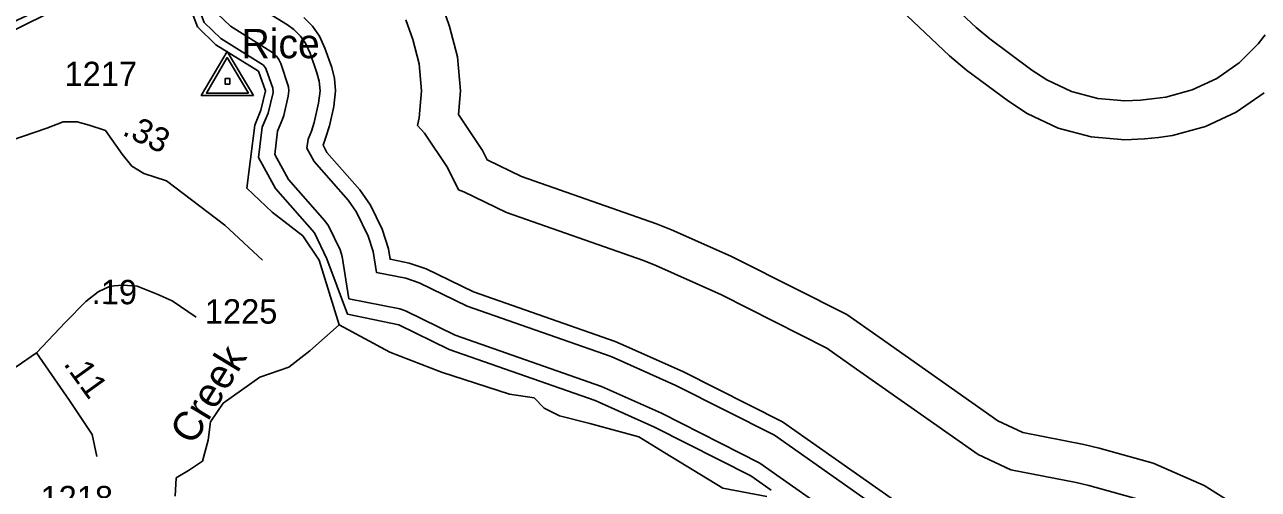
# Model space of a CAD drawing. Extents: x 2532689 to 2764727, y 536648 to 732970.
# Drawn here: x 2583097 to 2589422, y 639225 to 641609 of the extents above; entities that cross this region are included whole.
import ezdxf

# ---------------------------------------------------------------- set-up
doc = ezdxf.new("R2010")
doc.units = 0
for name, color, linetype in [('Exist Hydrographic Buffer Line', 7, 'Continuous'), ('Exist Hydrographic Creek Single Shore', 7, 'Continuous'), ('Exist Hydrographic Creek Single Shore Label', 7, 'Continuous'), ('Exist Hydrographic River Shore', 7, 'Continuous'), ('Exist Road Secondary Mileage Hundredths English Label', 7, 'Continuous'), ('Exist Road Secondary Type 51 Attributed', 7, 'Continuous'), ('Exist Road Secondary Type 51 Number Label', 7, 'Continuous'), ('Exist Survey Geodetic Marker CELL', 7, 'Continuous'), ('Exist Survey Geodetic Marker Label', 7, 'Continuous')]:
    doc.layers.add(name, color=color, linetype=linetype)

msp = doc.modelspace()

# ---------------------------------------------------------------- linework, layer by layer
at = {"layer": 'Exist Hydrographic Buffer Line'}
for points in [[(2587311.7, 640122.4), (2586759.1, 640401.1), (2586716.9, 640421.2), (2586413.8, 640556.7), (2586336.7, 640587.4), (2585644.6, 640830.1), (2585467.9, 640916.4), (2585444.3, 640964.2), (2585320.9, 641148.5), (2585331.5, 641270.2), (2585316.4, 641443.8), (2585275.8, 641599.6), (2585240.9, 641699.9), (2585162.6, 641870.5), (2585062.5, 642013.4), (2584939.3, 642136.6), (2584805.6, 642213.9), (2584785.5, 642242.4), (2584705.5, 642356.8), (2584684.8, 642380.8), (2584633.7, 642437.8), (2584531.2, 642537.1)], [(2587335.9, 642193.4), (2587975.1, 641595.2), (2588045.4, 641536.3), (2588260.3, 641376.5), (2588337.6, 641325.8), (2588464.1, 641266.9), (2588598.6, 641230.8)], [(2587278.1, 641982.1), (2587838.1, 641449.4), (2587926, 641375.7), (2588141.1, 641216), (2588237.5, 641152.7), (2588395.6, 641078.9), (2588564, 641033.8)], [(2582992.3, 641601.5), (2583199, 641697.7), (2583556.6, 641702.5), (2583757.8, 641792.4), (2583895.5, 641810.3), (2583918.3, 641797.6), (2583977, 641728.1), (2584017.8, 641620), (2584102.2, 641537.8), (2584322.3, 641401.1), (2584334.4, 641383.7), (2584369.2, 641283.4), (2584370.4, 641261.2), (2584345.6, 641155.4), (2584315.5, 641083.7), (2584296.8, 640927), (2584383.6, 640768.7), (2584582.5, 640541.3), (2584646, 640407.7), (2584752.4, 640123.1), (2585015.1, 640069), (2585274.1, 639942.8), (2586021.9, 639680.3), (2586326.6, 639544)], [(2586941.1, 639502.7), (2586434.7, 639758.2), (2586120, 639899.4), (2586098.4, 639908), (2585366.6, 640164.6), (2585120.3, 640284.8), (2585052, 640307.7), (2584900.3, 640337.9), (2584883.1, 640445.7), (2584858.1, 640524.7), (2584798, 640647), (2584756.4, 640709.1), (2584581, 640907.6), (2584544.3, 640974.8), (2584550.1, 641022), (2584567.1, 641063), (2584581.2, 641107.6), (2584604.2, 641207), (2584611.6, 641270.2), (2584607.3, 641318.8), (2584595.8, 641362.4), (2584560.7, 641462.7), (2584539, 641510.5), (2584511.1, 641550.5), (2584476.5, 641585), (2584444.1, 641608.6), (2584250.7, 641728.1)], [(2586865.9, 639360.1), (2586362.5, 639615.4), (2586054.5, 639753.3), (2585304.9, 640016.7), (2585050, 640141), (2585021.1, 640150.8), (2584759.8, 640202.7), (2584725, 640420.4), (2584714.3, 640454.3), (2584654.2, 640576.6), (2584636.6, 640603.2), (2584449.4, 640815), (2584379.3, 640942.9), (2584393.8, 641063.1), (2584419.2, 641124.6), (2584425.6, 641143.7), (2584448.6, 641243.1), (2584451.6, 641270.2), (2584449.8, 641291), (2584409.8, 641410), (2584400.6, 641430.5), (2584388.5, 641447.6), (2584373.7, 641462.4), (2584151.9, 641601.3), (2584086.2, 641664.9)], [(2586982.7, 639571.5), (2586470.8, 639829.7), (2586152.6, 639972.4), (2586124.9, 639983.4), (2585397.6, 640238.5), (2585155.4, 640356.6), (2585067.8, 640386.2), (2584970.6, 640405.5), (2584962, 640458.3), (2584929.8, 640560), (2584869.7, 640682.3), (2584816.2, 640762), (2584647.1, 640953.8), (2584626.8, 640990.8), (2584640.7, 641032.3), (2584659.4, 641089.6), (2584682.3, 641189), (2584691.6, 641270.2), (2584686, 641332.7), (2584671.5, 641388.8), (2584636.6, 641489.1), (2584608.3, 641550.5), (2584572.2, 641601.9), (2584528.1, 641646.3)], [(2587209.3, 639949.9), (2586668.9, 640222.5), (2586635, 640238.6), (2586332.2, 640374.1), (2586270.3, 640398.7), (2585567.3, 640645.3), (2585348.3, 640752.1), (2585321.1, 640761.3), (2585264.9, 640876), (2585146.2, 641053.4), (2585111.5, 641092.4), (2585119.3, 641131.2), (2585131.6, 641270.2), (2585119.3, 641409.1), (2585086.9, 641533.7), (2585051.8, 641634.1)], [(2588598.6, 641230.8), (2588737.6, 641218.6), (2588818.2, 641222.7), (2588889.2, 641229.9), (2588947.6, 641238), (2589082.1, 641274.1), (2589208.7, 641333), (2589322.9, 641413), (2589421.5, 641511.6), (2589456.4, 641556.4)], [(2588564, 641033.8), (2588737.6, 641018.6), (2588838.3, 641023.7), (2588909.5, 641030.9), (2588982.5, 641041), (2589150.6, 641086.2), (2589308.7, 641159.8), (2589451.4, 641259.8)], [(2589405.5, 639080.7), (2589144.5, 639244.1), (2588883.2, 639359.6), (2588606.2, 639437.1), (2588526.4, 639455.9), (2588215.2, 639516.1), (2588086.8, 639576.8), (2587477.2, 640005.8), (2587311.7, 640122.4)], [(2588829.1, 639167), (2588552.1, 639244.5), (2588488.7, 639259.5), (2588152.4, 639324.5), (2587985.9, 639403.2), (2587362.2, 639842.3), (2587209.3, 639949.9)], [(2587763.4, 639021.7), (2587108.9, 639482.5), (2586982.7, 639571.5)], [(2586326.6, 639544), (2586819.6, 639294.8)], [(2588689.3, 638666.2), (2588412.2, 638743.7), (2588389.9, 638749), (2587989.4, 638826.4), (2587723, 638952.3), (2587062.8, 639417.1), (2586941.1, 639502.7)], [(2587642.1, 638813.5), (2586970.7, 639286.2), (2586865.9, 639360.1)], [(2586819.6, 639294.8), (2586924.6, 639220.8)]]:
    msp.add_lwpolyline(points, dxfattribs=at)
at = {"layer": 'Exist Hydrographic Creek Single Shore'}
msp.add_lwpolyline([(2583868.3, 639190.3), (2583874.4, 639283.7), (2583936.3, 639321.3), (2584009.4, 639370), (2584037.8, 639477.6), (2584050, 639570.9), (2584114.9, 639666.4), (2584302.7, 639801.3), (2584450.9, 639852.1), (2584558.5, 639935.3), (2584708.7, 640069.3)], dxfattribs=at)
at = {"layer": 'Exist Hydrographic River Shore'}
for points in [[(2584708.7, 640069.3), (2584606.5, 640401.4), (2584523, 640525), (2584366.7, 640646.8), (2584236.7, 640770.7), (2584255.6, 640919), (2584276.5, 641093.9), (2584308.5, 641170.7), (2584331.5, 641270.2), (2584296.6, 641370.5), (2584077.6, 641506.1), (2583983.5, 641597.5), (2583939.6, 641713.9), (2583888.6, 641770.9), (2583763.5, 641752.8), (2583565.6, 641662.7), (2583199.6, 641657.7), (2583000.5, 641561.1), (2582884.4, 641566.2), (2582800.6, 641592.4), (2582723.5, 641681.2)], [(2586901.6, 639188), (2586675.8, 639230.9), (2586379.4, 639411.6), (2586245.4, 639494.8), (2585994.7, 639562.8), (2585838.4, 639601.4), (2585761.2, 639642), (2585708.5, 639694.8), (2585582.6, 639713), (2585234.5, 639825.7), (2584969.6, 639928.2), (2584708.7, 640069.3)]]:
    msp.add_lwpolyline(points, dxfattribs=at)
at = {"layer": 'Exist Road Secondary Type 51 Attributed'}
for points in [[(2582735.6, 640909.7), (2583025.9, 641015.3), (2583210.6, 641078.2), (2583293.8, 641110.7), (2583366.9, 641110.7), (2583427.8, 641094.4), (2583511, 641066), (2583596.3, 640944.2), (2583647, 640883.3), (2583707.9, 640844.8), (2583824.7, 640807.2), (2584123.1, 640579.8), (2584315.9, 640401.2)], [(2583157.8, 639925.2), (2583306, 640083.5), (2583411.6, 640189.1), (2583474.5, 640237.8), (2583535.4, 640268.2), (2583598.4, 640273.1), (2583674.4, 640266.7), (2583775.9, 640226.6), (2583853.1, 640192.1), (2583976.9, 640108.9)], [(2582508.2, 640028.7), (2582581.3, 639921.1), (2582648.3, 639870.4), (2582731.5, 639831.8), (2582849.2, 639805.4), (2582938.6, 639809.5), (2583054.3, 639854.1), (2583157.8, 639925.2)], [(2583157.8, 639925.2), (2583326.3, 639681.6), (2583443, 639506), (2583467.4, 639394.3)]]:
    msp.add_lwpolyline(points, dxfattribs=at)
at = {"layer": 'Exist Survey Geodetic Marker CELL'}
for points in [[(2584270.2, 641246), (2584136.2, 641472), (2584002.7, 641246)], [(2584244.2, 641258.1), (2584028.7, 641258.1), (2584136.2, 641440.2)], [(2584148.5, 641304.7), (2584148.5, 641332.9), (2584124.3, 641332.9), (2584124.3, 641304.7)]]:
    msp.add_lwpolyline(points, close=True, dxfattribs=at)

# ---------------------------------------------------------------- texts
at = {"layer": 'Exist Hydrographic Creek Single Shore Label'}
msp.add_text('Creek', height=150, rotation=58.69333, dxfattribs=at).set_placement((2583962, 639446.8))
at = {"layer": 'Exist Road Secondary Mileage Hundredths English Label'}
for s, rotation, p in [('.33', 334.23597, (2583592.5, 641046.4)), ('.19', 359.73009, (2583440.6, 640175.5)), ('.11', 305.81693, (2583293.2, 639868.5))]:
    msp.add_text(s, height=125, rotation=rotation, dxfattribs=at).set_placement(p)
at = {"layer": 'Exist Road Secondary Type 51 Number Label'}
for s, p in [('1217', (2583301.3, 641294.2)), ('1225', (2584020.8, 640075.6)), ('1218', (2583178.2, 639117.7))]:
    msp.add_text(s, height=125, rotation=359.94, dxfattribs=at).set_placement(p)
at = {"layer": 'Exist Survey Geodetic Marker Label'}
msp.add_text('Rice', height=150, dxfattribs=at).set_placement((2584208.9, 641437.1))

doc.saveas('drawing.dxf')
